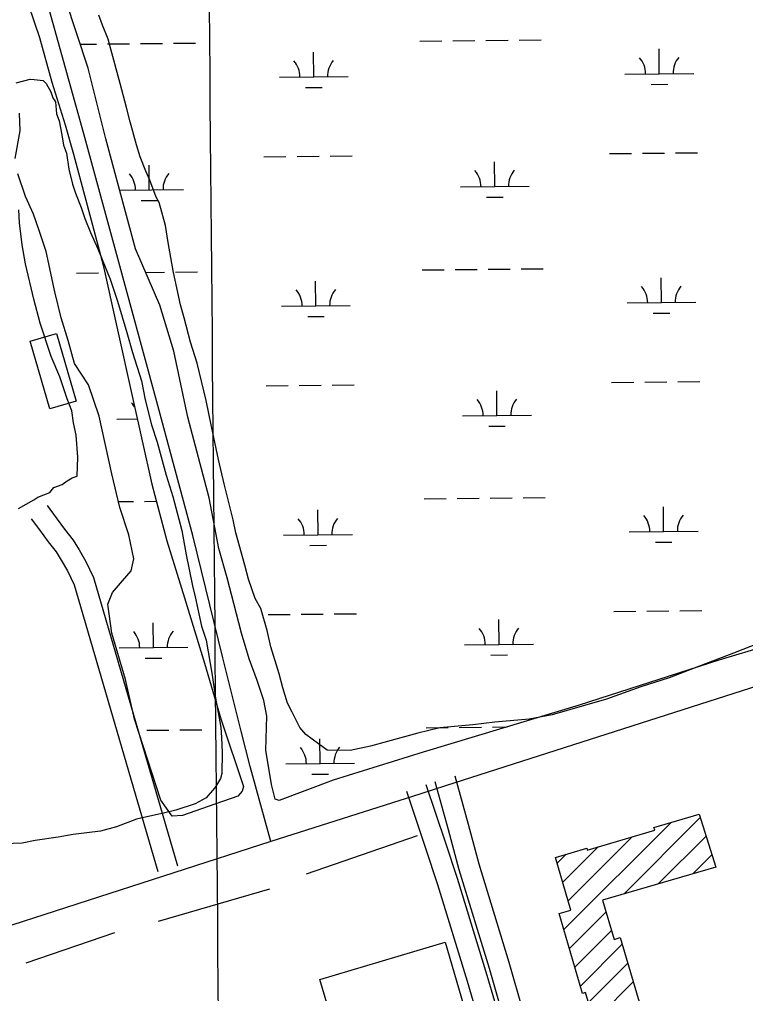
# Model space of a CAD drawing. Extents: x 3598634 to 3636690, y 517270 to 542944.
# Drawn here: x 3607710 to 3608765, y 537294 to 538710 of the extents above; entities that cross this region are included whole.
import ezdxf

# ---------------------------------------------------------------- set-up
doc = ezdxf.new("R2010")
doc.units = 0
for name, color, linetype in [('V-BLDG-OTLN', 7, 'Continuous'), ('V-GRID-MAJR', 7, 'Continuous'), ('V-ROAD-CNTR', 7, 'Continuous'), ('V-SITE-VEGE', 7, 'Continuous'), ('V-TOPO-SHOR', 7, 'Continuous'), ('V-WETL-SWMP', 7, 'Continuous')]:
    doc.layers.add(name, color=color, linetype=linetype)

msp = doc.modelspace()

# ---------------------------------------------------------------- linework, layer by layer
at = {"layer": 'V-BLDG-OTLN'}
for p, q in [((3608587.7071000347, 537438.9598907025), (3608698.837915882, 537550.0907065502)), ((3608500.6721071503, 537387.2802368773), (3608656.3872267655, 537542.9953564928)), ((3608507.1392144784, 537429.1026832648), (3608600.5027249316, 537522.4661937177)), ((3608637.839703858, 537453.7371554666), (3608707.27961002, 537523.1770616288)), ((3608499.087906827, 537456.4067146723), (3608550.348986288, 537507.6677941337)), ((3608491.0365991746, 537483.7107460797), (3608504.176632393, 537496.8507792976)), ((3608687.972307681, 537468.5144202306), (3608715.721304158, 537496.2634167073)), ((3608508.7266836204, 537359.9794742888), (3608561.9714722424, 537413.2242629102)), ((3608516.781260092, 537332.6787117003), (3608570.0207757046, 537385.9182273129)), ((3608524.835836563, 537305.377949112), (3608585.4727018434, 537366.0148143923)), ((3608536.431885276, 537281.6186587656), (3608593.523400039, 537338.7101735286)), ((3608541.0077102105, 537250.839144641), (3608601.574098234, 537311.4055326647))]:
    msp.add_line(p, q, dxfattribs=at)
for points in [[(3607763.7630000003, 538253.948), (3607792.4450000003, 538155.5700000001), (3607754.147, 538144.404), (3607725.465, 538242.782)], [(3608721.34, 537478.35), (3608557.049, 537429.9230000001), (3608573.802, 537373.091), (3608582.62, 537375.6900000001), (3608676.4, 537057.627), (3608605.9390000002, 537036.852), (3608582.747, 537115.51), (3608587.181, 537116.814), (3608576.632, 537152.583), (3608570.519, 537150.778), (3608539.096, 537257.321), (3608543.237, 537258.542), (3608532.211, 537295.932), (3608527.99, 537294.687), (3608493.795, 537410.59), (3608511.094, 537415.691), (3608488.523, 537492.235), (3608533.899, 537505.615), (3608534.6580000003, 537503.0380000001), (3608632.77, 537531.987), (3608631.676, 537535.702), (3608697.278, 537555.064)], [(3608361.537, 537256.349), (3608179.887, 537202.011), (3608146.151, 537314.799), (3608328.216, 537369.257)]]:
    msp.add_lwpolyline(points, close=True, dxfattribs=at)
at = {"layer": 'V-GRID-MAJR'}
msp.add_spline([(3608130.468, 522726.087), (3608075.829, 528784.895), (3608021.174, 534845.634), (3607966.518, 540906.389), (3607966.501, 540908.307)], degree=3, dxfattribs=at)
at = {"layer": 'V-ROAD-CNTR'}
for points in [[(3608075.245, 537515.435), (3608045.236, 537624.528), (3608032.151, 537675.718), (3608005.5700000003, 537782.248), (3607962.011, 537960.003), (3607909.805, 538154.284), (3607850.065, 538373.213), (3607803.608, 538543.7930000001), (3607737.1240000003, 538782.823), (3607697.907, 538916.984), (3607666.431, 539034.6410000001), (3607650.613, 539090.302), (3607644.7060000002, 539107.665)], [(3610941.665, 538434.524), (3609571.424, 537994.372), (3608328.732, 537596.343), (3608292.824, 537584.776), (3608075.245, 537515.435), (3607652.2430000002, 537378.586), (3607194.4450000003, 537231.924)], [(3607750.505460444, 538003.6329664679), (3607763.4594345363, 537985.8410020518), (3607775.538410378, 537969.3360350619), (3607788.203385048, 537953.5050667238), (3607796.68736808, 537939.5560946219), (3607806.4293485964, 537922.586128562), (3607817.606326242, 537899.339175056), (3607939.7120820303, 537480.0470136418)], [(3607727.3404567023, 537984.4817166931), (3607739.2274829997, 537968.1530374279), (3607751.710458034, 537951.098071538), (3607763.573434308, 537936.2691011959), (3607770.859419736, 537924.2901251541), (3607779.86740172, 537908.600156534), (3607789.4963824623, 537888.5731965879), (3607910.908139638, 537471.6590304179)], [(3608444.459072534, 537140.312693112), (3608433.895093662, 537186.8785999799), (3608392.7031760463, 537330.9773117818), (3608348.663264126, 537474.2780251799), (3608333.44129457, 537532.211909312), (3608313.915333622, 537602.2187692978)], [(3608761.8654377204, 536768.1804373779), (3608710.64554016, 536779.948413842), (3608656.882647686, 536786.021401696), (3608612.7897358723, 536798.0033777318), (3608577.4268065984, 536823.5113267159), (3608551.938857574, 536853.7512662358), (3608539.5158824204, 536884.6522044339), (3608502.5099564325, 536996.116981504), (3608482.979995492, 537099.59377455), (3608478.924003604, 537123.9867257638), (3608462.967035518, 537194.3245850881), (3608421.467118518, 537339.5072947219), (3608377.5212064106, 537482.5000087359), (3608362.3992366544, 537540.053893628), (3608342.813275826, 537610.2787531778)], [(3608461.8070378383, 537050.0208736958), (3608426.667108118, 537101.631770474), (3608405.3251508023, 537159.9566538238), (3608360.7872398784, 537312.0813495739), (3608317.672326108, 537452.5330686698), (3608300.3143608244, 537505.2129633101), (3608272.493416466, 537587.9957977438)], [(3608444.459072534, 537140.312693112), (3608433.839093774, 537169.3366350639), (3608389.5231824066, 537320.6973323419), (3608346.2622689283, 537461.629050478), (3608328.780303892, 537514.684944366), (3608300.93135959, 537597.551778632)]]:
    msp.add_lwpolyline(points, dxfattribs=at)
at = {"layer": 'V-SITE-VEGE'}
for points in [[(3608060.745, 537854.041), (3608052.401, 537868.768), (3608042.938, 537896.5920000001), (3608037.644, 537917.054), (3608024.2970000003, 537963.853), (3608020.416, 537982.825), (3608007.214, 538035.426), (3607999.381, 538070.4720000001), (3607988.973, 538118.647), (3607981.213, 538156.5920000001), (3607968.048, 538210.645), (3607958.654, 538241.373), (3607949.3710000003, 538276.453), (3607944.04, 538295.463), (3607938.8540000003, 538320.276), (3607933.595, 538342.188), (3607925.98, 538385.937), (3607922.247, 538410.714), (3607912.924, 538444.344), (3607908.755, 538451.709), (3607899.213, 538476.631), (3607893.739, 538489.837), (3607885.541, 538510.37), (3607880.173, 538527.927), (3607870.852, 538561.557), (3607865.558, 538582.017), (3607856.275, 538617.0970000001), (3607843, 538666.7980000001), (3607839.0100000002, 538681.419), (3607830.812, 538701.952), (3607825.372, 538716.607)], [(3607705.29, 538617.98), (3607725.748, 538623.276), (3607731.556, 538623.129), (3607744.579, 538621.351), (3607748.822, 538616.888), (3607755.786, 538605.098), (3607758.47, 538596.318), (3607762.677, 538590.406), (3607763.693, 538572.957), (3607767.791, 538562.688), (3607771.6350000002, 538542.265), (3607774.1720000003, 538527.682), (3607778.236, 538515.965), (3607782.006, 538492.638), (3607787.265, 538470.727), (3607791.29, 538457.558), (3607799.488, 538437.025), (3607804.89, 538420.917), (3607813.089, 538400.384), (3607824.115, 538376.875), (3607841.8880000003, 538332.872), (3607852.693, 538300.657), (3607866.079, 538255.31), (3607874.058, 538226.071), (3607887.5500000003, 538185.08), (3607892.662, 538157.36), (3607901.91, 538120.83), (3607909.998, 538095.943), (3607923.308, 538047.696), (3607932.7, 538016.968), (3607945.975, 537967.267), (3607952.357, 537932.26), (3607961.386, 537887.02), (3607965.341, 537870.951), (3607974.4420000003, 537828.615)], [(3607708.6550000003, 537999.353), (3607730.7490000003, 538011.866), (3607736.661, 538016.075), (3607754.256, 538022.893), (3607760.242, 538030.003), (3607771.961, 538034.064), (3607779.36, 538039.688), (3607786.727, 538043.86), (3607791.114, 538045.201), (3607794.054, 538046.58), (3607794.745, 538074.15), (3607792.643, 538106.1460000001), (3607788.728, 538123.666), (3607786.262, 538141.15), (3607779.4420000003, 538158.7490000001), (3607768.6350000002, 538190.962), (3607756.302, 538220.312), (3607740.09, 538268.632), (3607730.806, 538303.712), (3607719.02, 538354.828), (3607713.906, 538382.544), (3607710.355, 538414.579), (3607709.376, 538433.476)], [(3608785.4790000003, 537803.924), (3608747.349, 537788.909), (3608690.177, 537767.112), (3608653.537, 537753.511), (3608612.542, 537740.019), (3608562.732, 537722.392), (3608530.554, 537713.034), (3608483.759, 537699.687), (3608450.201, 537693.269), (3608400.719, 537688.702), (3608368.686, 537685.149), (3608320.657, 537680.545), (3608288.5130000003, 537672.639), (3608244.657, 537660.671), (3608219.805, 537654.031), (3608190.603, 537647.506), (3608157.2260000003, 537648.344), (3608144.3850000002, 537657.378), (3608125.849, 537670.9130000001), (3608117.399, 537681.286), (3608106.336, 537703.343), (3608099.407, 537716.583), (3608092.698, 537738.532), (3608087.404, 537758.993), (3608075.325, 537798.4990000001), (3608070.102, 537821.861), (3608060.745, 537854.041)], [(3607974.4420000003, 537828.615), (3607981.188, 537808.1190000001), (3607990.073, 537757.076), (3607995.039, 537723.557), (3607998.883, 537703.132), (3608002.69, 537681.257), (3608003.778, 537666.711), (3608004.683, 537644.91), (3608003.919, 537614.435), (3608002.287, 537607.216)], [(3608002.287, 537607.216), (3607996.227, 537597.205), (3607993.216, 537592.925), (3607981.244, 537578.708), (3607965.065, 537570.399), (3607937.238, 537560.931), (3607921.168, 537556.981), (3607880.2830000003, 537547.84), (3607850.97, 537536.959), (3607827.572, 537530.287), (3607788.248, 537525.464), (3607766.3740000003, 537521.661), (3607732.852, 537516.6900000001), (3607713.881, 537512.809), (3607687.724, 537512.015)]]:
    msp.add_lwpolyline(points, dxfattribs=at)
at = {"layer": 'V-TOPO-SHOR'}
for p, q in [((3608127.0700000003, 537468.294), (3608288.268, 537524.03)), ((3607912.052, 537399.68), (3608073.592, 537446.657)), ((3607719.681, 537339.305), (3607848.5870000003, 537383.353))]:
    msp.add_line(p, q, dxfattribs=at)
at = {"layer": 'V-WETL-SWMP'}
for p, q in [((3607809.660793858, 538639.365391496), (3607776.7527679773, 538739.6184406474)), ((3607933.7543260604, 538675.4940975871), (3607965.752936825, 538675.7919709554)), ((3608291.6467879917, 538678.8256995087), (3608323.645398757, 538679.1235728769)), ((3608339.64470414, 538679.2725095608), (3608371.6433149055, 538679.5703829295)), ((3608387.6426202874, 538679.7193196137), (3608419.641231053, 538680.017192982)), ((3608435.640536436, 538680.1661296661), (3608467.6391472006, 538680.4640030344)), ((3607798.215719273, 538674.2323758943), (3607821.7591883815, 538674.451540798)), ((3607837.758493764, 538674.6004774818), (3607869.7571045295, 538674.8983508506)), ((3607885.7564099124, 538675.0472875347), (3607917.7550206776, 538675.345160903)), ((3608137.5338159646, 538626.6468884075), (3608137.1987208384, 538662.6453168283)), ((3608639.4200263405, 538631.3189204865), (3608639.084931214, 538667.3173489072)), ((3607835.7417534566, 538536.679468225), (3607809.6607938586, 538639.365391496)), ((3608087.5359866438, 538626.1814612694), (3608187.531645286, 538627.1123155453)), ((3608589.4221970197, 538630.8534933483), (3608689.4178556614, 538631.7843476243)), ((3608125.6779717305, 538611.1048595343), (3608149.676929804, 538611.3282645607)), ((3608627.564182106, 538615.7768916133), (3608651.5631401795, 538616.0002966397)), ((3607857.1627215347, 538455.9745288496), (3607835.741753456, 538536.679468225)), ((3608065.203466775, 538510.5366060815), (3608097.202077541, 538510.8344794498)), ((3608113.2013829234, 538510.9834161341), (3608145.1999936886, 538511.2812895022)), ((3608161.1992990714, 538511.4302261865), (3608193.1979098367, 538511.7280995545)), ((3608567.089677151, 538515.2086381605), (3608599.088287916, 538515.5065115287)), ((3608615.087593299, 538515.6554482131), (3608647.0862040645, 538515.9533215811)), ((3608663.0855094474, 538516.1022582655), (3608695.0841202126, 538516.4001316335)), ((3607898.578899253, 538462.5535105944), (3607898.243804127, 538498.5519390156)), ((3608400.4651096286, 538467.2255426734), (3608400.1300145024, 538503.2239710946)), ((3608350.467280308, 538466.7601155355), (3608450.4629389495, 538467.6909698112)), ((3607855.5228900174, 538462.1527044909), (3607948.576728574, 538463.0189377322)), ((3607878.6216901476, 538376.8305884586), (3607857.1627215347, 538455.9745288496)), ((3608388.6092653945, 538451.6835138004), (3608412.608223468, 538451.9069188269)), ((3607886.7230550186, 538447.0114817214), (3607910.7220130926, 538447.2348867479)), ((3607914.064655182, 538294.7366548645), (3607878.6216901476, 538376.8305884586)), ((3607792.855663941, 538341.4973475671), (3607824.854276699, 538341.795220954)), ((3607893.4737627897, 538342.4298247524), (3607920.8516254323, 538342.6846838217)), ((3607936.8509308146, 538342.8336205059), (3607968.8495415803, 538343.1314938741)), ((3608294.743392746, 538346.1652224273), (3608326.7420035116, 538346.4630957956)), ((3608342.741308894, 538346.6120324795), (3608374.7399196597, 538346.9099058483)), ((3608390.7392250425, 538347.0588425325), (3608422.7378358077, 538347.3567159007)), ((3608438.7371411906, 538347.5056525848), (3608470.735751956, 538347.8035259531)), ((3608140.6304207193, 538293.9864113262), (3608140.295325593, 538329.984839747)), ((3608642.516631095, 538298.6584434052), (3608642.181535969, 538334.6568718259)), ((3607934.2738955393, 538228.1171983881), (3607914.064655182, 538294.7366548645)), ((3608090.6325913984, 538293.5209841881), (3608190.6282500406, 538294.451838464)), ((3608592.518801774, 538298.193016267), (3608692.514460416, 538299.123870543)), ((3608630.6607868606, 538283.116414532), (3608654.659744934, 538283.3398195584)), ((3608128.7745764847, 538278.444382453), (3608152.7735345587, 538278.6677874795)), ((3607954.8002590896, 538132.3365079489), (3607934.2738955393, 538228.1171983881)), ((3608570.186281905, 538182.5481610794), (3608602.184892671, 538182.8460344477)), ((3608618.1841980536, 538182.994971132), (3608650.1828088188, 538183.2928445)), ((3608666.1821142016, 538183.4417811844), (3608698.1807249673, 538183.7396545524)), ((3608068.30007153, 538177.8761290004), (3608100.2986822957, 538178.1740023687)), ((3608116.297987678, 538178.3229390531), (3608148.2965984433, 538178.6208124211)), ((3608164.2959038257, 538178.7697491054), (3608196.2945145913, 538179.0676224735)), ((3608403.5617143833, 538134.5650655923), (3608403.226619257, 538170.5634940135)), ((3607851.6761546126, 538129.4319567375), (3607881.1197634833, 538129.7060457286)), ((3607985.721212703, 538014.9535960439), (3607954.8002590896, 538132.3365079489)), ((3608353.563885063, 538134.0996384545), (3608453.559543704, 538135.0304927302)), ((3608391.7058701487, 538119.0230367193), (3608415.7048282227, 538119.2464417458)), ((3607999.5061845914, 537941.2066494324), (3607985.721212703, 538014.9535960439)), ((3608297.839997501, 538013.5047453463), (3608329.838608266, 538013.8026187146)), ((3608345.8379136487, 538013.9515553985), (3608377.8365244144, 538014.2494287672)), ((3608393.8358297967, 538014.3983654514), (3608425.8344405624, 538014.6962388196)), ((3608441.8337459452, 538014.8451755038), (3608473.8323567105, 538015.143048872)), ((3607853.9076325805, 538009.3766761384), (3607875.9487924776, 538009.5818561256)), ((3607891.948098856, 538009.730792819), (3607909.115092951, 538009.8905994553)), ((3608143.727025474, 537961.3259342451), (3608143.3919303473, 537997.3243626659)), ((3608645.6132358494, 537965.9979663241), (3608645.2781407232, 538001.9963947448)), ((3608093.729196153, 537960.860507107), (3608193.7248547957, 537961.7913613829)), ((3608595.6154065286, 537965.5325391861), (3608695.6110651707, 537966.463393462)), ((3608011.9851004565, 537898.727809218), (3607999.5061845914, 537941.2066494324)), ((3608131.87118124, 537945.7839053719), (3608155.870139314, 537946.0073103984)), ((3608633.757391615, 537950.4559374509), (3608657.756349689, 537950.6793424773)), ((3608021.473152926, 537861.5287095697), (3608011.9851004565, 537898.727809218)), ((3608032.3661358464, 537818.0487420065), (3608021.473152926, 537861.5287095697)), ((3608071.3966762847, 537845.2156519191), (3608103.3952870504, 537845.5135252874)), ((3608119.3945924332, 537845.6624619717), (3608151.393203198, 537845.9603353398)), ((3608167.392508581, 537846.1092720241), (3608199.391119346, 537846.4071453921)), ((3608573.28288666, 537849.8876839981), (3608605.2814974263, 537850.1855573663)), ((3608621.2808028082, 537850.3344940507), (3608653.2794135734, 537850.6323674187)), ((3608669.2787189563, 537850.7813041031), (3608701.2773297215, 537851.0791774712)), ((3607904.770583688, 537797.2372089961), (3607904.435489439, 537833.235604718)), ((3608406.658319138, 537801.904588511), (3608406.3232240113, 537837.9030169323)), ((3608914.8726218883, 537836.4327180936), (3608725.964579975, 537778.7827976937)), ((3608043.934120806, 537780.7987705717), (3608032.3661358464, 537818.0487420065)), ((3608356.6604898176, 537801.4391613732), (3608456.656148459, 537802.3700156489)), ((3607854.772751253, 537796.7717818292), (3607954.768416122, 537797.7026361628)), ((3608394.802474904, 537786.362559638), (3608418.801432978, 537786.5859646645)), ((3607892.91473833, 537781.695194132), (3607916.913697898, 537781.9185991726)), ((3608055.1251078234, 537749.2837952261), (3608043.934120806, 537780.7987705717)), ((3608725.964579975, 537778.7827976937), (3608522.819875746, 537713.5842359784)), ((3608064.819028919, 537720.4099450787), (3608055.1251078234, 537749.2837952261)), ((3608069.4530200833, 537697.3889618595), (3608064.8190289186, 537720.4099450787)), ((3608522.819875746, 537713.5842359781), (3608296.32200619, 537645.0139882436)), ((3608068.091161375, 537648.0526935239), (3608069.4530200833, 537697.3889618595)), ((3607895.0446954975, 537677.0706179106), (3607927.0433082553, 537677.3684912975)), ((3607943.0426146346, 537677.5174279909), (3607975.0412273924, 537677.8153013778)), ((3608300.936602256, 537680.8442682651), (3608332.935213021, 537681.1421416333)), ((3608348.9345184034, 537681.2910783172), (3608380.933129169, 537681.5889516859)), ((3608396.9324345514, 537681.7378883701), (3608418.2830951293, 537681.9366405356)), ((3608146.823630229, 537628.6654571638), (3608146.4885351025, 537664.6638855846)), ((3608076.072973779, 537598.242049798), (3608068.091161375, 537648.0526935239)), ((3608296.32200619, 537645.0139882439), (3608165.80167838, 537604.7936108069)), ((3608096.8258009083, 537628.2000300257), (3608196.82145955, 537629.1308843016)), ((3608165.80167838, 537604.7936108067), (3608087.3519072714, 537575.1311761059)), ((3608134.9677859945, 537613.1234282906), (3608158.966744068, 537613.3468333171)), ((3608081.6918529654, 537577.0282792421), (3608076.072973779, 537598.242049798)), ((3608087.3519072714, 537575.1311761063), (3608081.6918529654, 537577.0282792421))]:
    msp.add_line(p, q, dxfattribs=at)
for points in [[(3607723.099, 538731.018), (3607739.393, 538684.05), (3607757.052, 538618.86), (3607776.62, 538557.259), (3607788.65, 538514.399), (3607806.274, 538447.754), (3607831.563, 538352.908), (3607851.534, 538263.651), (3607874.08, 538160.87), (3607902.591, 538034.659), (3607924.197, 537952.637), (3607949.776, 537869.424), (3607978.7, 537774.488), (3608003.2060000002, 537692.03), (3608035.357, 537595.194), (3608033.74, 537588.687), (3608027.37, 537581.206), (3607984.074, 537566.276), (3607947.012, 537553.3740000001), (3607931.707, 537552.299), (3607915.5530000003, 537575.6190000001), (3607877, 537692.984), (3607863.8850000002, 537750.787), (3607844.4620000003, 537818.204), (3607838.594, 537860.184), (3607845.208, 537877.481), (3607859.811, 537894.215), (3607872.179, 537908.822), (3607876.248, 537926.182), (3607869.1180000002, 537961.282), (3607855.915, 538000.898)], [(3607703.735, 538508.143), (3607710.918, 538548.343), (3607710.097, 538573.828)], [(3607855.915, 538000.898), (3607844.393, 538049.566), (3607825.7490000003, 538133.697), (3607810.5100000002, 538179.184), (3607790.183, 538210.246), (3607780.826, 538243.582), (3607770.733, 538276.573), (3607761.485, 538314.2710000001), (3607749.116, 538372.783), (3607738.9590000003, 538403.228), (3607730.458, 538427.085), (3607718.73, 538452.841), (3607707.91, 538485.849)]]:
    msp.add_lwpolyline(points, dxfattribs=at)
for centre, radius, start, end in [((3608082.288858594, 538626.6074396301), 35.24628790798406, 359.76152808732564, 41.30518642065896), ((3608192.7699342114, 538627.6359020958), 35.246287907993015, 139.76152470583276, 181.30518303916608), ((3608584.17506897, 538631.279471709), 35.24628790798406, 359.76152808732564, 41.30518642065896), ((3608694.656144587, 538632.3079341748), 35.246287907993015, 139.76152470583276, 181.30518303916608), ((3607843.333941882, 538462.5140618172), 35.24628790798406, 359.76152808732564, 41.30518642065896), ((3607953.8150174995, 538463.5425242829), 35.246287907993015, 139.76152470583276, 181.30518303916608), ((3608345.2201522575, 538467.1860938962), 35.24628790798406, 359.76152808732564, 41.30518642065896), ((3608455.701227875, 538468.2145563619), 35.246287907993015, 139.76152470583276, 181.30518303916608), ((3608587.271673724, 538298.6189946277), 35.24628790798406, 359.76152808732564, 41.30518642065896), ((3608697.7527493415, 538299.6474570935), 35.246287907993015, 139.76152470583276, 181.30518303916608), ((3608085.3854633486, 538293.9469625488), 35.24628790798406, 359.76152808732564, 41.30518642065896), ((3608195.866538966, 538294.9754250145), 35.246287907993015, 139.76152470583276, 181.30518303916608), ((3607846.429026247, 538129.857934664), 35.24628790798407, 29.17325966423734, 41.30518716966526), ((3608348.3167570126, 538134.5256168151), 35.24628790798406, 359.76152808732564, 41.30518642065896), ((3608458.7978326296, 538135.5540792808), 35.246287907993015, 139.76152470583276, 181.30518303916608), ((3608088.4820681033, 537961.2864854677), 35.24628790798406, 359.76152808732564, 41.30518642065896), ((3608198.9631437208, 537962.3149479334), 35.246287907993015, 139.76152470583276, 181.30518303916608), ((3608590.3682784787, 537965.9585175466), 35.24628790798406, 359.76152808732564, 41.30518642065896), ((3608700.8493540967, 537966.9869800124), 35.246287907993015, 139.76152470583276, 181.30518303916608), ((3607849.5256228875, 537797.1977597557), 35.24628790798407, 359.76152883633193, 41.30518716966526), ((3607960.006705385, 537798.2262222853), 35.246287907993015, 139.76152395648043, 181.30518228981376), ((3608351.413361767, 537801.8651397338), 35.24628790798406, 359.76152808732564, 41.30518642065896), ((3608461.894437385, 537802.8936021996), 35.246287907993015, 139.76152470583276, 181.30518303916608), ((3608091.5786728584, 537628.6260083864), 35.24628790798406, 359.76152808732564, 41.30518642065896), ((3608202.059748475, 537629.6544708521), 35.246287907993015, 139.76152470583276, 181.30518303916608)]:
    msp.add_arc(centre, radius, start, end, dxfattribs=at)

doc.saveas('drawing.dxf')
